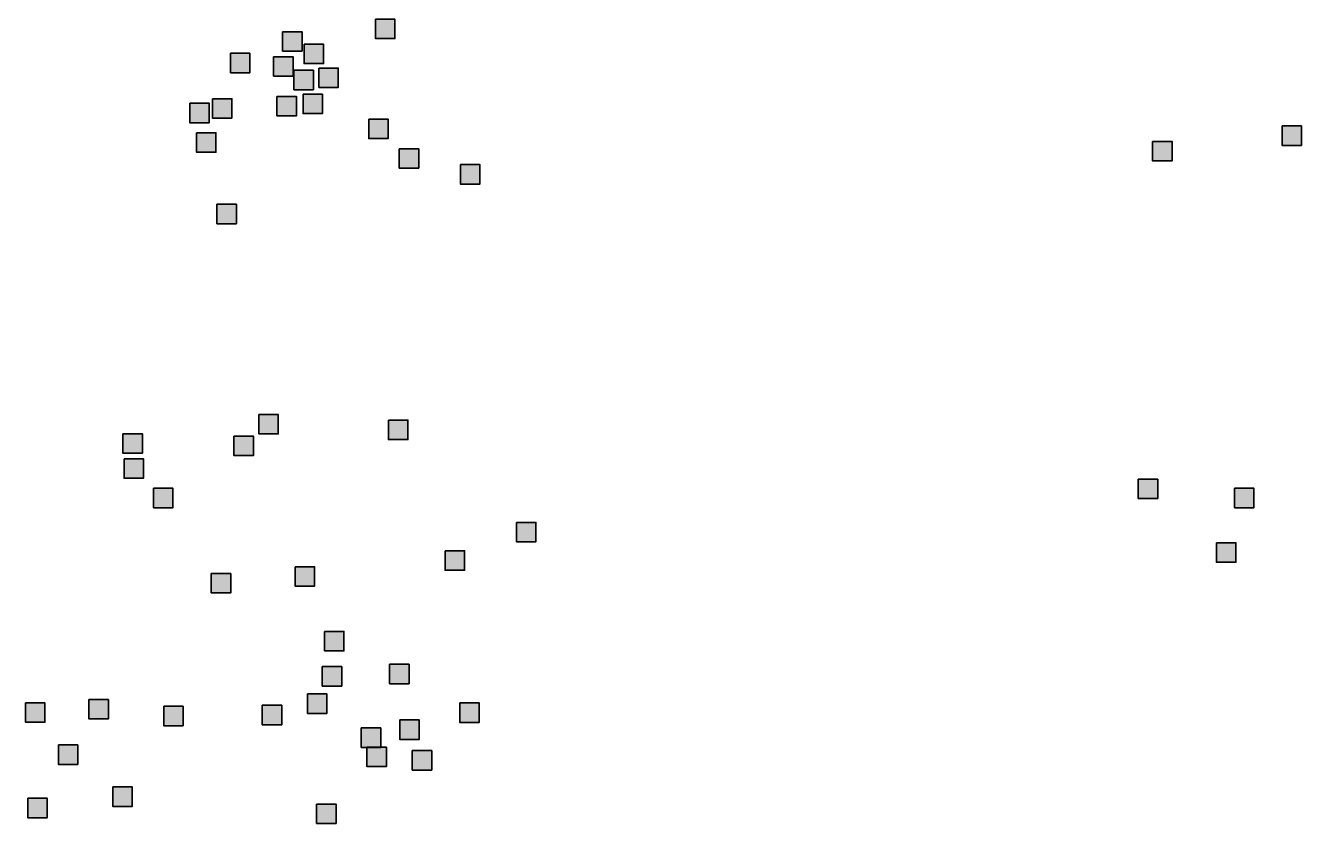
# Model space of a CAD drawing. Extents: x 445.6 to 500, y 8618.1 to 8673.4.
# Drawn here: x 496.068 to 499.873, y 8656.431 to 8658.812 of the extents above; entities that cross this region are included whole.
import ezdxf

# ---------------------------------------------------------------- set-up
doc = ezdxf.new("R2010")
doc.units = 0
doc.header["$LTSCALE"] = 0.064
doc.layers.add('2', color=7, linetype='Continuous', lineweight=25)

msp = doc.modelspace()

# ---------------------------------------------------------------- hatches: boundary and pattern name
at = {"layer": '2'}
for points in [[(497.1121, 8658.8304), (497.1701, 8658.8304), (497.1701, 8658.7724), (497.1121, 8658.7724)], [(496.8351, 8658.7932), (496.8931, 8658.7932), (496.8931, 8658.7352), (496.8351, 8658.7352)], [(496.8993, 8658.7559), (496.9573, 8658.7559), (496.9573, 8658.6979), (496.8993, 8658.6979)], [(496.6797, 8658.7288), (496.7377, 8658.7288), (496.7377, 8658.6708), (496.6797, 8658.6708)], [(496.8081, 8658.7186), (496.8661, 8658.7186), (496.8661, 8658.6606), (496.8081, 8658.6606)], [(496.8689, 8658.678), (496.9269, 8658.678), (496.9269, 8658.62), (496.8689, 8658.62)], [(496.9432, 8658.6848), (497.0012, 8658.6848), (497.0012, 8658.6268), (496.9432, 8658.6268)], [(496.6257, 8658.5933), (496.6837, 8658.5933), (496.6837, 8658.5353), (496.6257, 8658.5353)], [(496.8182, 8658.6001), (496.8762, 8658.6001), (496.8762, 8658.5421), (496.8182, 8658.5421)], [(496.8959, 8658.6068), (496.9539, 8658.6068), (496.9539, 8658.5488), (496.8959, 8658.5488)], [(496.5581, 8658.5797), (496.6161, 8658.5797), (496.6161, 8658.5217), (496.5581, 8658.5217)], [(497.0918, 8658.5323), (497.1498, 8658.5323), (497.1498, 8658.4743), (497.0918, 8658.4743)], [(499.8155, 8658.5121), (499.8735, 8658.5121), (499.8735, 8658.4541), (499.8155, 8658.4541)], [(496.5784, 8658.4916), (496.6364, 8658.4916), (496.6364, 8658.4336), (496.5784, 8658.4336)], [(497.183, 8658.4442), (497.241, 8658.4442), (497.241, 8658.3862), (497.183, 8658.3862)], [(499.4296, 8658.4657), (499.4876, 8658.4657), (499.4876, 8658.4077), (499.4296, 8658.4077)], [(497.3654, 8658.3968), (497.4234, 8658.3968), (497.4234, 8658.3388), (497.3654, 8658.3388)], [(496.6392, 8658.2782), (496.6972, 8658.2782), (496.6972, 8658.2202), (496.6392, 8658.2202)], [(496.7642, 8657.6511), (496.8222, 8657.6511), (496.8222, 8657.5931), (496.7642, 8657.5931)], [(497.1507, 8657.6344), (497.2087, 8657.6344), (497.2087, 8657.5764), (497.1507, 8657.5764)], [(496.3589, 8657.5937), (496.4169, 8657.5937), (496.4169, 8657.5357), (496.3589, 8657.5357)], [(496.6899, 8657.5867), (496.7479, 8657.5867), (496.7479, 8657.5287), (496.6899, 8657.5287)], [(496.3622, 8657.5192), (496.4202, 8657.5192), (496.4202, 8657.4612), (496.3622, 8657.4612)], [(499.3868, 8657.4582), (499.4448, 8657.4582), (499.4448, 8657.4002), (499.3868, 8657.4002)], [(496.4501, 8657.4311), (496.5081, 8657.4311), (496.5081, 8657.3731), (496.4501, 8657.3731)], [(499.6739, 8657.4311), (499.7319, 8657.4311), (499.7319, 8657.3731), (499.6739, 8657.3731)], [(497.5324, 8657.3294), (497.5904, 8657.3294), (497.5904, 8657.2714), (497.5324, 8657.2714)], [(499.6199, 8657.2684), (499.6779, 8657.2684), (499.6779, 8657.2104), (499.6199, 8657.2104)], [(497.3196, 8657.2447), (497.3776, 8657.2447), (497.3776, 8657.1867), (497.3196, 8657.1867)], [(496.6223, 8657.1768), (496.6803, 8657.1768), (496.6803, 8657.1188), (496.6223, 8657.1188)], [(496.8723, 8657.1971), (496.9303, 8657.1971), (496.9303, 8657.1391), (496.8723, 8657.1391)], [(496.9601, 8657.004), (497.0181, 8657.004), (497.0181, 8656.946), (496.9601, 8656.946)], [(496.9534, 8656.899), (497.0114, 8656.899), (497.0114, 8656.841), (496.9534, 8656.841)], [(497.1541, 8656.9059), (497.2121, 8656.9059), (497.2121, 8656.8479), (497.1541, 8656.8479)], [(496.2575, 8656.8009), (496.3155, 8656.8009), (496.3155, 8656.7429), (496.2575, 8656.7429)], [(496.9094, 8656.8176), (496.9674, 8656.8176), (496.9674, 8656.7596), (496.9094, 8656.7596)], [(496.0684, 8656.7908), (496.1264, 8656.7908), (496.1264, 8656.7328), (496.0684, 8656.7328)], [(496.4805, 8656.7806), (496.5385, 8656.7806), (496.5385, 8656.7226), (496.4805, 8656.7226)], [(496.7743, 8656.7838), (496.8323, 8656.7838), (496.8323, 8656.7258), (496.7743, 8656.7258)], [(497.3635, 8656.7907), (497.4215, 8656.7907), (497.4215, 8656.7327), (497.3635, 8656.7327)], [(497.1845, 8656.7399), (497.2425, 8656.7399), (497.2425, 8656.6819), (497.1845, 8656.6819)], [(497.0696, 8656.7162), (497.1276, 8656.7162), (497.1276, 8656.6582), (497.0696, 8656.6582)], [(496.1663, 8656.6654), (496.2243, 8656.6654), (496.2243, 8656.6074), (496.1663, 8656.6074)], [(497.0865, 8656.6586), (497.1445, 8656.6586), (497.1445, 8656.6006), (497.0865, 8656.6006)], [(497.2216, 8656.6484), (497.2796, 8656.6484), (497.2796, 8656.5904), (497.2216, 8656.5904)], [(496.3285, 8656.54), (496.3865, 8656.54), (496.3865, 8656.482), (496.3285, 8656.482)], [(496.0751, 8656.5062), (496.1331, 8656.5062), (496.1331, 8656.4482), (496.0751, 8656.4482)], [(496.9365, 8656.489), (496.9945, 8656.489), (496.9945, 8656.431), (496.9365, 8656.431)]]:
    msp.add_hatch(color=256, dxfattribs=at).paths.add_polyline_path(points)

# ---------------------------------------------------------------- linework, layer by layer
for points in [[(497.1121, 8658.8304), (497.1701, 8658.8304), (497.1701, 8658.7724), (497.1121, 8658.7724)], [(496.8351, 8658.7932), (496.8931, 8658.7932), (496.8931, 8658.7352), (496.8351, 8658.7352)], [(496.8993, 8658.7559), (496.9573, 8658.7559), (496.9573, 8658.6979), (496.8993, 8658.6979)], [(496.6797, 8658.7288), (496.7377, 8658.7288), (496.7377, 8658.6708), (496.6797, 8658.6708)], [(496.8081, 8658.7186), (496.8661, 8658.7186), (496.8661, 8658.6606), (496.8081, 8658.6606)], [(496.8689, 8658.678), (496.9269, 8658.678), (496.9269, 8658.62), (496.8689, 8658.62)], [(496.9432, 8658.6848), (497.0012, 8658.6848), (497.0012, 8658.6268), (496.9432, 8658.6268)], [(496.6257, 8658.5933), (496.6837, 8658.5933), (496.6837, 8658.5353), (496.6257, 8658.5353)], [(496.8182, 8658.6001), (496.8762, 8658.6001), (496.8762, 8658.5421), (496.8182, 8658.5421)], [(496.8959, 8658.6068), (496.9539, 8658.6068), (496.9539, 8658.5488), (496.8959, 8658.5488)], [(496.5581, 8658.5797), (496.6161, 8658.5797), (496.6161, 8658.5217), (496.5581, 8658.5217)], [(497.0918, 8658.5323), (497.1498, 8658.5323), (497.1498, 8658.4743), (497.0918, 8658.4743)], [(499.8155, 8658.5121), (499.8735, 8658.5121), (499.8735, 8658.4541), (499.8155, 8658.4541)], [(496.5784, 8658.4916), (496.6364, 8658.4916), (496.6364, 8658.4336), (496.5784, 8658.4336)], [(497.183, 8658.4442), (497.241, 8658.4442), (497.241, 8658.3862), (497.183, 8658.3862)], [(499.4296, 8658.4657), (499.4876, 8658.4657), (499.4876, 8658.4077), (499.4296, 8658.4077)], [(497.3654, 8658.3968), (497.4234, 8658.3968), (497.4234, 8658.3388), (497.3654, 8658.3388)], [(496.6392, 8658.2782), (496.6972, 8658.2782), (496.6972, 8658.2202), (496.6392, 8658.2202)], [(496.7642, 8657.6511), (496.8222, 8657.6511), (496.8222, 8657.5931), (496.7642, 8657.5931)], [(497.1507, 8657.6344), (497.2087, 8657.6344), (497.2087, 8657.5764), (497.1507, 8657.5764)], [(496.3589, 8657.5937), (496.4169, 8657.5937), (496.4169, 8657.5357), (496.3589, 8657.5357)], [(496.6899, 8657.5867), (496.7479, 8657.5867), (496.7479, 8657.5287), (496.6899, 8657.5287)], [(496.3622, 8657.5192), (496.4202, 8657.5192), (496.4202, 8657.4612), (496.3622, 8657.4612)], [(499.3868, 8657.4582), (499.4448, 8657.4582), (499.4448, 8657.4002), (499.3868, 8657.4002)], [(496.4501, 8657.4311), (496.5081, 8657.4311), (496.5081, 8657.3731), (496.4501, 8657.3731)], [(499.6739, 8657.4311), (499.7319, 8657.4311), (499.7319, 8657.3731), (499.6739, 8657.3731)], [(497.5324, 8657.3294), (497.5904, 8657.3294), (497.5904, 8657.2714), (497.5324, 8657.2714)], [(499.6199, 8657.2684), (499.6779, 8657.2684), (499.6779, 8657.2104), (499.6199, 8657.2104)], [(497.3196, 8657.2447), (497.3776, 8657.2447), (497.3776, 8657.1867), (497.3196, 8657.1867)], [(496.6223, 8657.1768), (496.6803, 8657.1768), (496.6803, 8657.1188), (496.6223, 8657.1188)], [(496.8723, 8657.1971), (496.9303, 8657.1971), (496.9303, 8657.1391), (496.8723, 8657.1391)], [(496.9601, 8657.004), (497.0181, 8657.004), (497.0181, 8656.946), (496.9601, 8656.946)], [(496.9534, 8656.899), (497.0114, 8656.899), (497.0114, 8656.841), (496.9534, 8656.841)], [(497.1541, 8656.9059), (497.2121, 8656.9059), (497.2121, 8656.8479), (497.1541, 8656.8479)], [(496.2575, 8656.8009), (496.3155, 8656.8009), (496.3155, 8656.7429), (496.2575, 8656.7429)], [(496.9094, 8656.8176), (496.9674, 8656.8176), (496.9674, 8656.7596), (496.9094, 8656.7596)], [(496.0684, 8656.7908), (496.1264, 8656.7908), (496.1264, 8656.7328), (496.0684, 8656.7328)], [(496.4805, 8656.7806), (496.5385, 8656.7806), (496.5385, 8656.7226), (496.4805, 8656.7226)], [(496.7743, 8656.7838), (496.8323, 8656.7838), (496.8323, 8656.7258), (496.7743, 8656.7258)], [(497.3635, 8656.7907), (497.4215, 8656.7907), (497.4215, 8656.7327), (497.3635, 8656.7327)], [(497.1845, 8656.7399), (497.2425, 8656.7399), (497.2425, 8656.6819), (497.1845, 8656.6819)], [(497.0696, 8656.7162), (497.1276, 8656.7162), (497.1276, 8656.6582), (497.0696, 8656.6582)], [(496.1663, 8656.6654), (496.2243, 8656.6654), (496.2243, 8656.6074), (496.1663, 8656.6074)], [(497.0865, 8656.6586), (497.1445, 8656.6586), (497.1445, 8656.6006), (497.0865, 8656.6006)], [(497.2216, 8656.6484), (497.2796, 8656.6484), (497.2796, 8656.5904), (497.2216, 8656.5904)], [(496.3285, 8656.54), (496.3865, 8656.54), (496.3865, 8656.482), (496.3285, 8656.482)], [(496.0751, 8656.5062), (496.1331, 8656.5062), (496.1331, 8656.4482), (496.0751, 8656.4482)], [(496.9365, 8656.489), (496.9945, 8656.489), (496.9945, 8656.431), (496.9365, 8656.431)]]:
    msp.add_lwpolyline(points, close=True, dxfattribs=at)

doc.saveas('drawing.dxf')
